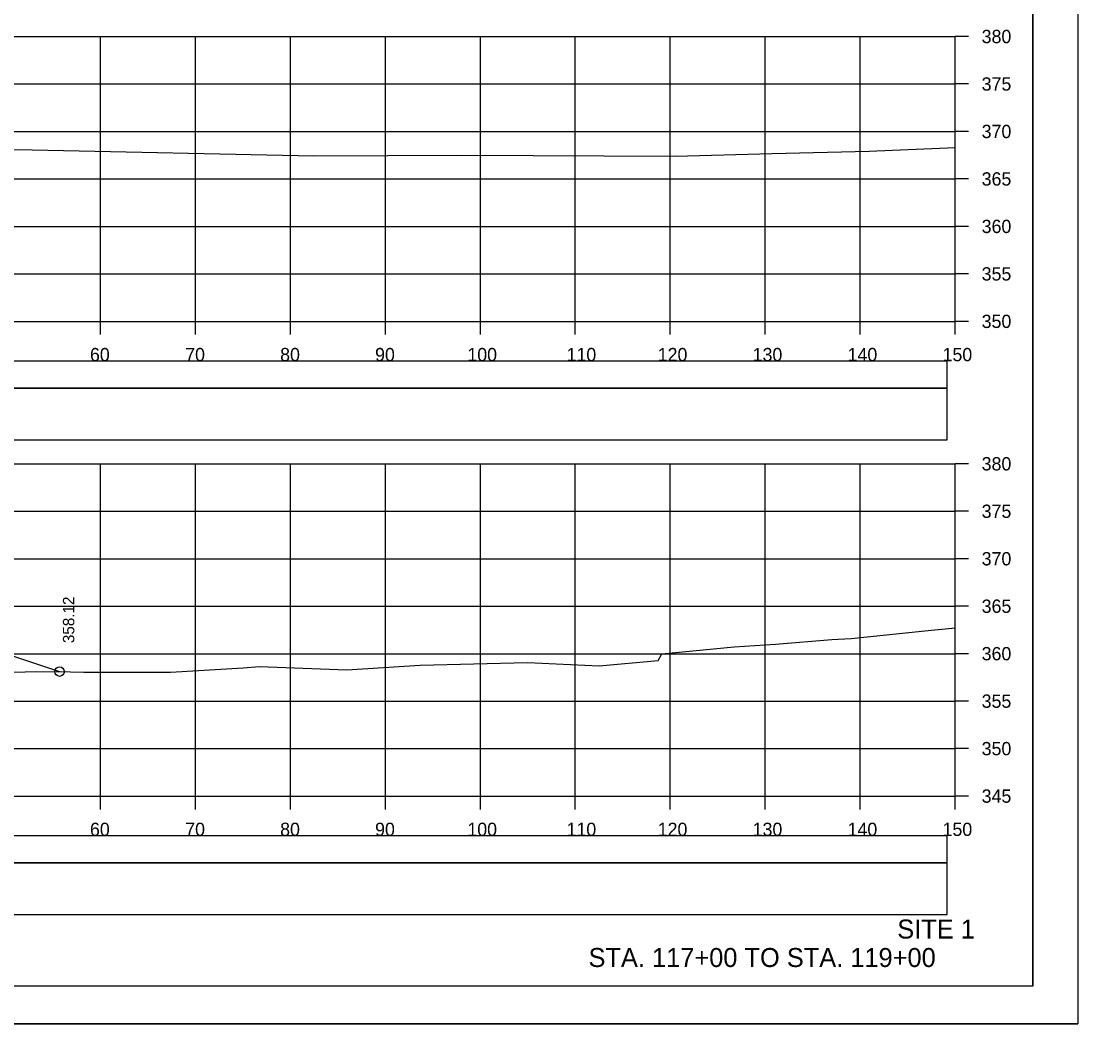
# Model space of a CAD drawing. Extents: x 1368122 to 1710785, y 373130 to 557566.
# Drawn here: x 1368740.5 to 1368851.8, y 375690.4 to 375796 of the extents above; entities that cross this region are included whole.
import ezdxf

# ---------------------------------------------------------------- set-up
doc = ezdxf.new("R2010")
doc.units = 0
for name, color, linetype in [('R_Alt Surface', 7, 'Continuous'), ('R_Axis', 7, 'Continuous'), ('R_Axis Annot', 7, 'Continuous'), ('R_Border', 7, 'Continuous'), ('R_Draft', 7, 'Continuous'), ('R_Exist Surface', 7, 'Continuous'), ('R_Fin Surface', 7, 'Continuous'), ('R_Grid', 7, 'Continuous'), ('R_No Plot', 7, 'Continuous'), ('R_Xsect Elev', 7, 'Continuous')]:
    doc.layers.add(name, color=color, linetype=linetype)

msp = doc.modelspace()

# ---------------------------------------------------------------- linework, layer by layer
for points in [[(1368539.73, 375751.89), (1368838.03, 375751.89), (1368838.03, 375757.3), (1368539.73, 375757.3)], [(1368539.73, 375701.89), (1368838.03, 375701.89), (1368838.03, 375707.3), (1368539.73, 375707.3)]]:
    msp.add_lwpolyline(points, close=True)
at = {"layer": 'R_Alt Surface'}
for points in [[(1368539.73, 375757.36), (1368838.03, 375757.36), (1368838.03, 375760.17), (1368539.73, 375760.17)], [(1368539.73, 375707.36), (1368838.03, 375707.36), (1368838.03, 375710.17), (1368539.73, 375710.17)]]:
    msp.add_lwpolyline(points, close=True, dxfattribs=at)
at = {"layer": 'R_Axis'}
for p, q in [((1368838.88, 375764.37), (1368838.88, 375794.37)), ((1368840.28, 375794.37), (1368838.88, 375794.37)), ((1368840.28, 375789.37), (1368838.88, 375789.37)), ((1368840.28, 375784.37), (1368838.88, 375784.37)), ((1368840.28, 375779.37), (1368838.88, 375779.37)), ((1368840.28, 375774.37), (1368838.88, 375774.37)), ((1368840.28, 375769.37), (1368838.88, 375769.37)), ((1368538.88, 375764.37), (1368838.88, 375764.37)), ((1368748.88, 375762.97), (1368748.88, 375764.37)), ((1368758.88, 375762.97), (1368758.88, 375764.37)), ((1368768.88, 375762.97), (1368768.88, 375764.37)), ((1368778.88, 375762.97), (1368778.88, 375764.37)), ((1368788.88, 375762.97), (1368788.88, 375764.37)), ((1368798.88, 375762.97), (1368798.88, 375764.37)), ((1368808.88, 375762.97), (1368808.88, 375764.37)), ((1368818.88, 375762.97), (1368818.88, 375764.37)), ((1368828.88, 375762.97), (1368828.88, 375764.37)), ((1368838.88, 375762.97), (1368838.88, 375764.37)), ((1368840.28, 375764.37), (1368838.88, 375764.37)), ((1368838.88, 375714.37), (1368838.88, 375749.37)), ((1368840.28, 375749.37), (1368838.88, 375749.37)), ((1368840.28, 375744.37), (1368838.88, 375744.37)), ((1368840.28, 375739.37), (1368838.88, 375739.37)), ((1368840.28, 375734.37), (1368838.88, 375734.37)), ((1368840.28, 375729.37), (1368838.88, 375729.37)), ((1368840.28, 375724.37), (1368838.88, 375724.37)), ((1368840.28, 375719.37), (1368838.88, 375719.37)), ((1368538.88, 375714.37), (1368838.88, 375714.37)), ((1368748.88, 375712.97), (1368748.88, 375714.37)), ((1368758.88, 375712.97), (1368758.88, 375714.37)), ((1368768.88, 375712.97), (1368768.88, 375714.37)), ((1368778.88, 375712.97), (1368778.88, 375714.37)), ((1368788.88, 375712.97), (1368788.88, 375714.37)), ((1368798.88, 375712.97), (1368798.88, 375714.37)), ((1368808.88, 375712.97), (1368808.88, 375714.37)), ((1368818.88, 375712.97), (1368818.88, 375714.37)), ((1368828.88, 375712.97), (1368828.88, 375714.37)), ((1368838.88, 375712.97), (1368838.88, 375714.37)), ((1368840.28, 375714.37), (1368838.88, 375714.37))]:
    msp.add_line(p, q, dxfattribs=at)
at = {"layer": 'R_Border'}
for q in [(1368847.06, 375899.83), (1368530.88, 375694.37)]:
    msp.add_line((1368847.06, 375694.37), q, dxfattribs=at)
at = {"layer": 'R_Exist Surface'}
for points in [[(1368735.7, 375782.5), (1368741.67, 375782.42), (1368771.35, 375781.79), (1368786.93, 375781.86), (1368809.43, 375781.78), (1368819.58, 375782.04), (1368829.83, 375782.31), (1368838.88, 375782.68)], [(1368725.6, 375727.42), (1368740.94, 375727.45), (1368744.31, 375727.48), (1368747.11, 375727.44), (1368756.24, 375727.41), (1368763.9, 375727.88), (1368765.63, 375728.02), (1368774.8, 375727.66), (1368782.55, 375728.16), (1368793.85, 375728.43), (1368801.4, 375728.08), (1368807.6, 375728.65), (1368808.01, 375729.37), (1368815.61, 375730.08), (1368819.95, 375730.38), (1368825.91, 375730.86), (1368827.92, 375730.98), (1368835.71, 375731.77), (1368838.88, 375732.09)]]:
    msp.add_lwpolyline(points, dxfattribs=at)
at = {"layer": 'R_Fin Surface'}
msp.add_lwpolyline([(1368633.94, 375729.57), (1368651.38, 375735.38), (1368656.38, 375735.28), (1368659.38, 375735.22), (1368659.88, 375735.22), (1368659.88, 375734.72), (1368660.88, 375734.74), (1368688.88, 375733.82), (1368716.88, 375732.9), (1368717.88, 375732.88), (1368717.88, 375733.38), (1368718.38, 375733.38), (1368721.38, 375733.44), (1368726.38, 375733.54), (1368744.56, 375727.48)], dxfattribs=at)
at = {"layer": 'R_Grid'}
for p, q in [((1368538.88, 375794.37), (1368838.88, 375794.37)), ((1368748.88, 375764.37), (1368748.88, 375794.37)), ((1368758.88, 375764.37), (1368758.88, 375794.37)), ((1368768.88, 375764.37), (1368768.88, 375794.37)), ((1368778.88, 375764.37), (1368778.88, 375794.37)), ((1368788.88, 375764.37), (1368788.88, 375794.37)), ((1368798.88, 375764.37), (1368798.88, 375794.37)), ((1368808.88, 375764.37), (1368808.88, 375794.37)), ((1368818.88, 375764.37), (1368818.88, 375794.37)), ((1368828.88, 375764.37), (1368828.88, 375794.37)), ((1368838.88, 375764.37), (1368838.88, 375794.37)), ((1368538.88, 375789.37), (1368838.88, 375789.37)), ((1368538.88, 375784.37), (1368838.88, 375784.37)), ((1368538.88, 375779.37), (1368838.88, 375779.37)), ((1368538.88, 375774.37), (1368838.88, 375774.37)), ((1368538.88, 375769.37), (1368838.88, 375769.37)), ((1368538.88, 375764.37), (1368838.88, 375764.37)), ((1368538.88, 375749.37), (1368838.88, 375749.37)), ((1368748.88, 375714.37), (1368748.88, 375749.37)), ((1368758.88, 375714.37), (1368758.88, 375749.37)), ((1368768.88, 375714.37), (1368768.88, 375749.37)), ((1368778.88, 375714.37), (1368778.88, 375749.37)), ((1368788.88, 375714.37), (1368788.88, 375749.37)), ((1368798.88, 375714.37), (1368798.88, 375749.37)), ((1368808.88, 375714.37), (1368808.88, 375749.37)), ((1368818.88, 375714.37), (1368818.88, 375749.37)), ((1368828.88, 375714.37), (1368828.88, 375749.37)), ((1368838.88, 375714.37), (1368838.88, 375749.37)), ((1368538.88, 375744.37), (1368838.88, 375744.37)), ((1368538.88, 375739.37), (1368838.88, 375739.37)), ((1368538.88, 375734.37), (1368838.88, 375734.37)), ((1368538.88, 375729.37), (1368838.88, 375729.37)), ((1368538.88, 375724.37), (1368838.88, 375724.37)), ((1368538.88, 375719.37), (1368838.88, 375719.37)), ((1368538.88, 375714.37), (1368838.88, 375714.37))]:
    msp.add_line(p, q, dxfattribs=at)
at = {"layer": 'R_No Plot'}
msp.add_line((1368518.48, 375690.39), (1368851.81, 375690.39), dxfattribs=at)
for points in [[(1368518.47, 375903.72), (1368851.81, 375903.72), (1368851.81, 375690.38), (1368518.47, 375690.38)], [(1368764.8, 375899.83), (1368784.42, 375899.83), (1368784.42, 375889.95), (1368800.53, 375889.95), (1368823.73, 375889.95), (1368823.85, 375861.79), (1368847.06, 375861.79), (1368847.06, 375694.37), (1368530.88, 375694.37), (1368530.88, 375899.83)]]:
    msp.add_lwpolyline(points, close=True, dxfattribs=at)
msp.add_circle((1368744.56, 375727.48), 0.5, dxfattribs=at)

# ---------------------------------------------------------------- texts
at = {"layer": 'R_Axis Annot'}
for s, p in [('380', (1368841.68, 375793.67)), ('375', (1368841.68, 375788.67)), ('370', (1368841.68, 375783.67)), ('365', (1368841.68, 375778.67)), ('360', (1368841.68, 375773.67)), ('355', (1368841.68, 375768.67)), ('350', (1368841.68, 375763.67)), ('60', (1368747.76, 375760.17)), ('70', (1368757.79, 375760.17)), ('80', (1368767.79, 375760.17)), ('90', (1368777.79, 375760.17)), ('100', (1368787.51, 375760.17)), ('110', (1368797.96, 375760.17)), ('120', (1368807.56, 375760.17)), ('130', (1368817.56, 375760.17)), ('140', (1368827.56, 375760.17)), ('150', (1368837.56, 375760.17)), ('380', (1368841.68, 375748.67)), ('375', (1368841.68, 375743.67)), ('370', (1368841.68, 375738.67)), ('365', (1368841.68, 375733.67)), ('360', (1368841.68, 375728.67)), ('355', (1368841.68, 375723.67)), ('350', (1368841.68, 375718.67)), ('345', (1368841.68, 375713.67)), ('60', (1368747.76, 375710.17)), ('70', (1368757.79, 375710.17)), ('80', (1368767.79, 375710.17)), ('90', (1368777.79, 375710.17)), ('100', (1368787.51, 375710.17)), ('110', (1368797.96, 375710.17)), ('120', (1368807.56, 375710.17)), ('130', (1368817.56, 375710.17)), ('140', (1368827.56, 375710.17)), ('150', (1368837.56, 375710.17))]:
    msp.add_text(s, height=1.4, dxfattribs=at).set_placement(p)
at = {"layer": 'R_Draft'}
for s, p in [('SITE 1', (1368832.79, 375699.37)), ('STA. 117+00 TO STA. 119+00', (1368800.27, 375696.37))]:
    msp.add_text(s, height=2, dxfattribs=at).set_placement(p)
at = {"layer": 'R_Xsect Elev'}
msp.add_text('358.12', height=1.2, rotation=90, dxfattribs=at).set_placement((1368746.11, 375730.48))

doc.saveas('drawing.dxf')
